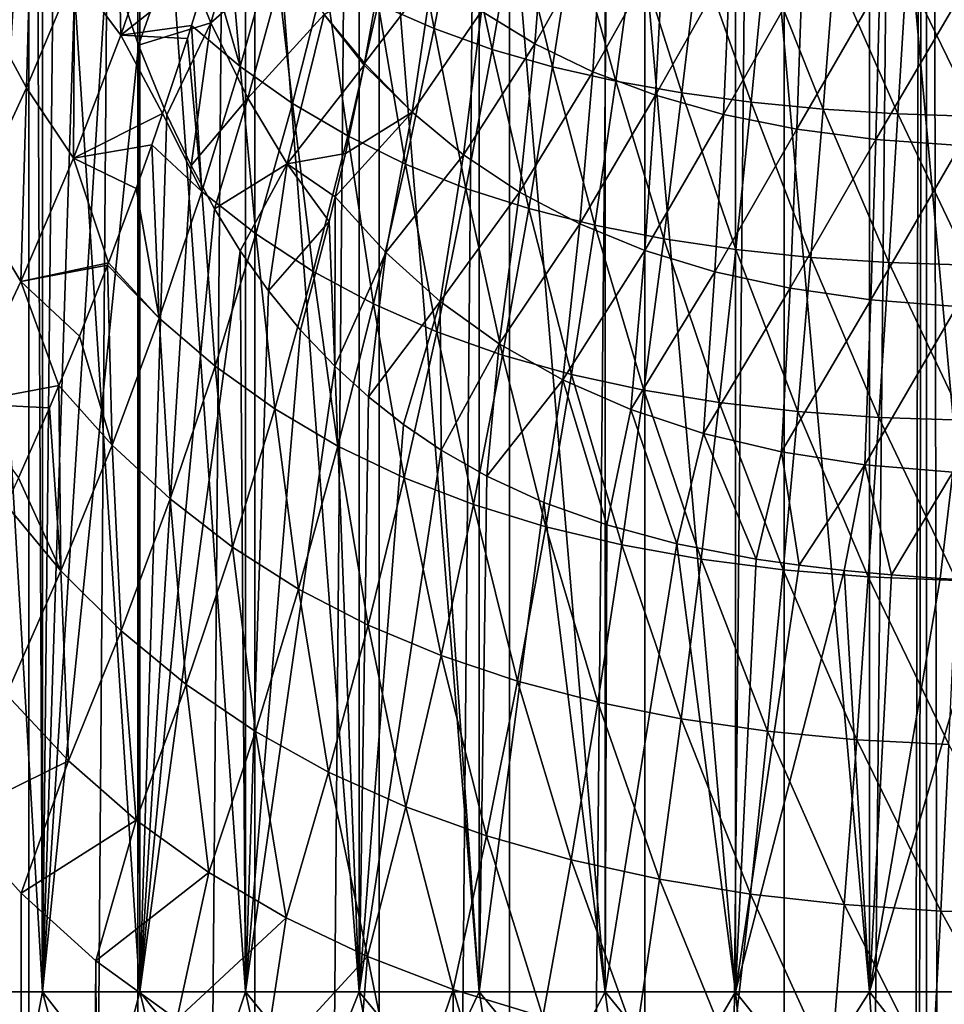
# Model space of a CAD drawing. Header units: metres. Extents: x -24 to 24, y -69 to 184.
# Tile 301 of 656: x -17 to -3, y 69 to 84. Entities that reach past the tile are written whole.
import ezdxf

# ---------------------------------------------------------------- set-up
doc = ezdxf.new("R2010")
doc.units = ezdxf.units.M
for name, color, linetype in [('367', 7, 'CONTINUOUS'), ('369', 7, 'CONTINUOUS'), ('394', 7, 'CONTINUOUS'), ('395', 7, 'CONTINUOUS'), ('445', 7, 'CONTINUOUS'), ('446', 7, 'CONTINUOUS'), ('558', 3, 'CONTINUOUS'), ('567', 3, 'CONTINUOUS'), ('573', 2, 'CONTINUOUS'), ('577', 2, 'CONTINUOUS')]:
    doc.layers.add(name, color=color, linetype=linetype)

msp = doc.modelspace()

# ---------------------------------------------------------------- linework, layer by layer
at = {"layer": '367'}
for points in [[(-16.758269, 145.2, -17.527775), (-18.261983, -68.3, -15.955014), (-18.261983, 145.2, -15.955014)], [(-16.758269, -68.3, -17.527775), (-18.261983, -68.3, -15.955014), (-16.758269, 145.2, -17.527775)], [(-15.119628, 145.2, -18.959413), (-16.758269, -68.3, -17.527775), (-16.758269, 145.2, -17.527775)], [(-15.119628, -68.3, -18.959413), (-16.758269, -68.3, -17.527775), (-15.119628, 145.2, -18.959413)], [(-13.359252, 145.2, -20.238401), (-15.119628, -68.3, -18.959413), (-15.119628, 145.2, -18.959413)], [(-13.359252, -68.3, -20.238401), (-15.119628, -68.3, -18.959413), (-13.359252, 145.2, -20.238401)], [(-11.491315, 145.2, -21.354442), (-13.359252, -68.3, -20.238401), (-13.359252, 145.2, -20.238401)], [(-11.491315, -68.3, -21.354442), (-13.359252, -68.3, -20.238401), (-11.491315, 145.2, -21.354442)], [(-9.530857, 145.2, -22.298548), (-11.491315, -68.3, -21.354442), (-11.491315, 145.2, -21.354442)], [(-9.530857, -68.3, -22.298548), (-11.491315, -68.3, -21.354442), (-9.530857, 145.2, -22.298548)], [(-7.493662, 145.2, -23.063121), (-9.530857, -68.3, -22.298548), (-9.530857, 145.2, -22.298548)], [(-7.493662, -68.3, -23.063121), (-9.530857, -68.3, -22.298548), (-7.493662, 145.2, -23.063121)], [(-5.396133, 145.2, -23.642002), (-7.493662, -68.3, -23.063121), (-7.493662, 145.2, -23.063121)], [(-5.396133, -68.3, -23.642002), (-7.493662, -68.3, -23.063121), (-5.396133, 145.2, -23.642002)], [(-5.396133, -68.3, -23.642002), (-3.255157, 145.2, -24.030532), (-3.445987, 52.476436, -24.00391)], [(-3.255157, 145.2, -24.030532), (-5.396133, -68.3, -23.642002), (-5.396133, 145.2, -23.642002)], [(-3.445987, 52.476436, -24.00391), (-3.255157, 145.2, -24.030532), (-3.382652, 52.923878, -24.012917)], [(-3.382652, 52.923878, -24.012917), (-3.255157, 145.2, -24.030532), (-3.257648, 53.355916, -24.030194)], [(-3.257648, 53.355916, -24.030194), (-3.255157, 145.2, -24.030532), (-3.074112, 53.763191, -24.054362)], [(-3.255157, 145.2, -24.030532), (-1.087972, 145.2, -24.225582), (-3.074112, 53.763191, -24.054362)], [(-3.074112, 53.763191, -24.054362), (-1.087972, 145.2, -24.225582), (-2.835465, 54.138789, -24.083659)]]:
    msp.add_3dface(points, dxfattribs=at)
at = {"layer": '369'}
for points in [[(-18.261983, -68.3, 15.955014), (-16.758269, -68.3, 17.527775), (-17.899708, 71.664852, 16.360408)], [(-17.899708, 71.664852, 16.360408), (-16.758269, -68.3, 17.527775), (-16.877375, 70.528136, 17.413119)], [(-16.877375, 70.528136, 17.413119), (-16.758269, -68.3, 17.527775), (-15.75032, 69.513851, 18.438815)], [(-16.758269, -68.3, 17.527775), (-15.119628, -68.3, 18.959413), (-15.75032, 69.513851, 18.438815)], [(-15.75032, 69.513851, 18.438815), (-15.119628, -68.3, 18.959413), (-14.535493, 68.627185, 19.410872)]]:
    msp.add_3dface(points, dxfattribs=at)
at = {"layer": '394'}
for points in [[(-15.438429, 86.074308, 25.258252), (-16.075165, 84.367415, 22.9055), (-15.378658, 83.433511, 23.300686)], [(-14.750777, 85.257717, 25.56046), (-15.438429, 86.074308, 25.258252), (-15.378658, 83.433511, 23.300686)], [(-16.720384, 85.427288, 22.520397), (-17.44169, 83.829945, 20.177323), (-16.795638, 82.640592, 20.664835)], [(-16.075165, 84.367415, 22.9055), (-16.720384, 85.427288, 22.520397), (-16.795638, 82.640592, 20.664835)], [(-14.750777, 85.257717, 25.56046), (-15.378658, 83.433511, 23.300686), (-14.028135, 84.504361, 25.811195)], [(-14.028135, 84.504361, 25.811195), (-15.378658, 83.433511, 23.300686), (-14.313457, 83.578828, 24.755358)], [(-16.075165, 84.367415, 22.9055), (-16.795638, 82.640592, 20.664835), (-16.089549, 81.583422, 21.167978)], [(-15.378658, 83.433511, 23.300686), (-16.075165, 84.367415, 22.9055), (-16.089549, 81.583422, 21.167978)], [(-16.795638, 82.640592, 20.664835), (-17.44169, 83.829945, 20.177323), (-17.596676, 80.913005, 18.551384)], [(-14.313457, 83.578828, 24.755358), (-15.378658, 83.433511, 23.300686), (-14.375782, 83.382952, 24.53741)], [(-15.378658, 83.433511, 23.300686), (-16.089549, 81.583422, 21.167978), (-14.748685, 82.253656, 23.316441)], [(-14.375782, 83.382952, 24.53741), (-15.378658, 83.433511, 23.300686), (-14.748685, 82.253656, 23.316441)], [(-16.795638, 82.640592, 20.664835), (-17.596676, 80.913005, 18.551384), (-16.881548, 79.728783, 19.176705)], [(-16.089549, 81.583422, 21.167978), (-16.795638, 82.640592, 20.664835), (-16.881548, 79.728783, 19.176705)], [(-14.748685, 82.253656, 23.316441), (-16.089549, 81.583422, 21.167978), (-14.910233, 81.785462, 22.827375)], [(-14.910233, 81.785462, 22.827375), (-16.089549, 81.583422, 21.167978), (-15.144975, 81.125775, 22.154643)], [(-16.089549, 81.583422, 21.167978), (-16.881548, 79.728783, 19.176705), (-15.562178, 80.008252, 21.057332)], [(-15.144975, 81.125775, 22.154643), (-16.089549, 81.583422, 21.167978), (-15.562178, 80.008252, 21.057332)], [(-16.881548, 79.728783, 19.176705), (-17.596676, 80.913005, 18.551384), (-17.747208, 77.890794, 17.343656)], [(-15.562178, 80.008252, 21.057332), (-16.881548, 79.728783, 19.176705), (-15.574641, 79.975869, 21.026311)], [(-15.574641, 79.975869, 21.026311), (-16.881548, 79.728783, 19.176705), (-15.997889, 78.907509, 20.026985)], [(-16.881548, 79.728783, 19.176705), (-17.747208, 77.890794, 17.343656), (-16.307026, 78.162556, 19.357618)], [(-15.997889, 78.907509, 20.026985), (-16.881548, 79.728783, 19.176705), (-16.307026, 78.162556, 19.357618)], [(-16.307026, 78.162556, 19.357618), (-17.747208, 77.890794, 17.343656), (-16.449496, 77.828322, 19.064606)], [(-16.449496, 77.828322, 19.064606), (-17.747208, 77.890794, 17.343656), (-16.91357, 76.775362, 18.171303)]]:
    msp.add_3dface(points, dxfattribs=at)
at = {"layer": '395'}
for points in [[(-10.664612, 83.531809, 27.803242), (-11.097326, 85.806213, 29.509812), (-11.503205, 83.898757, 27.556849)], [(-10.285172, 85.492199, 29.695069), (-11.097326, 85.806213, 29.509812), (-10.664612, 83.531809, 27.803242)], [(-9.79207, 83.2195, 28.038132), (-10.285172, 85.492199, 29.695069), (-10.664612, 83.531809, 27.803242)], [(-9.441836, 85.224453, 29.871903), (-10.285172, 85.492199, 29.695069), (-9.79207, 83.2195, 28.038132)], [(-13.784834, 85.334576, 26.796805), (-14.028135, 84.504361, 25.811195), (-13.579989, 82.962209, 25.082924)], [(-13.068845, 84.801153, 27.047957), (-13.784834, 85.334576, 26.796805), (-13.579989, 82.962209, 25.082924)], [(-8.882688, 82.957465, 28.260341), (-9.441836, 85.224453, 29.871903), (-9.79207, 83.2195, 28.038132)], [(-8.564211, 84.999036, 30.039695), (-9.441836, 85.224453, 29.871903), (-8.882688, 82.957465, 28.260341)], [(-7.931919, 82.740243, 28.470109), (-8.564211, 84.999036, 30.039695), (-8.882688, 82.957465, 28.260341)], [(-7.647674, 84.811107, 30.19902), (-8.564211, 84.999036, 30.039695), (-7.931919, 82.740243, 28.470109)], [(-12.794538, 82.407313, 25.414016), (-13.068845, 84.801153, 27.047957), (-13.579989, 82.962209, 25.082924)], [(-12.306399, 84.322111, 27.30304), (-13.068845, 84.801153, 27.047957), (-12.794538, 82.407313, 25.414016)], [(-6.936643, 82.562988, 28.667287), (-7.647674, 84.811107, 30.19902), (-7.931919, 82.740243, 28.470109)], [(-6.688907, 84.656405, 30.350041), (-7.647674, 84.811107, 30.19902), (-6.936643, 82.562988, 28.667287)], [(-5.896872, 82.422629, 28.850068), (-6.688907, 84.656405, 30.350041), (-6.936643, 82.562988, 28.667287)], [(-5.687468, 84.532245, 30.491377), (-6.688907, 84.656405, 30.350041), (-5.896872, 82.422629, 28.850068)], [(-14.028135, 84.504361, 25.811195), (-14.313457, 83.578828, 24.755358), (-13.579989, 82.962209, 25.082924)], [(-4.813978, 82.317652, 29.015071), (-5.687468, 84.532245, 30.491377), (-5.896872, 82.422629, 28.850068)], [(-4.644197, 84.437325, 30.620173), (-5.687468, 84.532245, 30.491377), (-4.813978, 82.317652, 29.015071)], [(-3.687549, 82.247325, 29.157959), (-4.644197, 84.437325, 30.620173), (-4.813978, 82.317652, 29.015071)], [(-3.558374, 84.371049, 30.732649), (-4.644197, 84.437325, 30.620173), (-3.687549, 82.247325, 29.157959)], [(-11.963483, 81.916384, 25.74252), (-12.306399, 84.322111, 27.30304), (-12.794538, 82.407313, 25.414016)], [(-11.503205, 83.898757, 27.556849), (-12.306399, 84.322111, 27.30304), (-11.963483, 81.916384, 25.74252)], [(-2.512916, 82.210996, 29.274071), (-3.558374, 84.371049, 30.732649), (-3.687549, 82.247325, 29.157959)], [(-2.425477, 84.332918, 30.824654), (-3.558374, 84.371049, 30.732649), (-2.512916, 82.210996, 29.274071)], [(-11.093059, 81.490543, 26.060772), (-11.503205, 83.898757, 27.556849), (-11.963483, 81.916384, 25.74252)], [(-10.664612, 83.531809, 27.803242), (-11.503205, 83.898757, 27.556849), (-11.093059, 81.490543, 26.060772)], [(-14.313457, 83.578828, 24.755358), (-14.375782, 83.382952, 24.53741), (-14.156274, 81.080907, 23.243857)], [(-13.579989, 82.962209, 25.082924), (-14.313457, 83.578828, 24.755358), (-14.156274, 81.080907, 23.243857)], [(-10.185394, 81.128049, 26.363471), (-10.664612, 83.531809, 27.803242), (-11.093059, 81.490543, 26.060772)], [(-9.79207, 83.2195, 28.038132), (-10.664612, 83.531809, 27.803242), (-10.185394, 81.128049, 26.363471)], [(-14.375782, 83.382952, 24.53741), (-14.748685, 82.253656, 23.316441), (-14.156274, 81.080907, 23.243857)], [(-9.238009, 80.82415, 26.648663), (-9.79207, 83.2195, 28.038132), (-10.185394, 81.128049, 26.363471)], [(-8.882688, 82.957465, 28.260341), (-9.79207, 83.2195, 28.038132), (-9.238009, 80.82415, 26.648663)], [(-13.344381, 80.444654, 23.662616), (-13.579989, 82.962209, 25.082924), (-14.156274, 81.080907, 23.243857)], [(-12.794538, 82.407313, 25.414016), (-13.579989, 82.962209, 25.082924), (-13.344381, 80.444654, 23.662616)], [(-8.246678, 80.572791, 26.916088), (-8.882688, 82.957465, 28.260341), (-9.238009, 80.82415, 26.648663)], [(-7.931919, 82.740243, 28.470109), (-8.882688, 82.957465, 28.260341), (-8.246678, 80.572791, 26.916088)], [(-7.208711, 80.368553, 27.165161), (-7.931919, 82.740243, 28.470109), (-8.246678, 80.572791, 26.916088)], [(-6.936643, 82.562988, 28.667287), (-7.931919, 82.740243, 28.470109), (-7.208711, 80.368553, 27.165161)], [(-6.124762, 80.207977, 27.393564), (-6.936643, 82.562988, 28.667287), (-7.208711, 80.368553, 27.165161)], [(-5.896872, 82.422629, 28.850068), (-6.936643, 82.562988, 28.667287), (-6.124762, 80.207977, 27.393564)], [(-12.481252, 79.880685, 24.077075), (-12.794538, 82.407313, 25.414016), (-13.344381, 80.444654, 23.662616)], [(-11.963483, 81.916384, 25.74252), (-12.794538, 82.407313, 25.414016), (-12.481252, 79.880685, 24.077075)], [(-4.996891, 80.089323, 27.59734), (-5.896872, 82.422629, 28.850068), (-6.124762, 80.207977, 27.393564)], [(-4.813978, 82.317652, 29.015071), (-5.896872, 82.422629, 28.850068), (-4.996891, 80.089323, 27.59734)], [(-14.748685, 82.253656, 23.316441), (-14.910233, 81.785462, 22.827375), (-14.156274, 81.080907, 23.243857)], [(-3.825153, 80.011702, 27.771593), (-4.813978, 82.317652, 29.015071), (-4.996891, 80.089323, 27.59734)], [(-3.687549, 82.247325, 29.157959), (-4.813978, 82.317652, 29.015071), (-3.825153, 80.011702, 27.771593)], [(-2.604914, 79.974298, 27.911184), (-3.687549, 82.247325, 29.157959), (-3.825153, 80.011702, 27.771593)], [(-2.512916, 82.210996, 29.274071), (-3.687549, 82.247325, 29.157959), (-2.604914, 79.974298, 27.911184)], [(-11.573986, 79.390563, 24.477738), (-11.963483, 81.916384, 25.74252), (-12.481252, 79.880685, 24.077075)], [(-11.093059, 81.490543, 26.060772), (-11.963483, 81.916384, 25.74252), (-11.573986, 79.390563, 24.477738)], [(-14.910233, 81.785462, 22.827375), (-15.144975, 81.125775, 22.154643), (-14.799111, 79.176716, 21.540611)], [(-14.156274, 81.080907, 23.243857), (-14.910233, 81.785462, 22.827375), (-14.799111, 79.176716, 21.540611)], [(-10.625481, 78.972615, 24.857806), (-11.093059, 81.490543, 26.060772), (-11.573986, 79.390563, 24.477738)], [(-10.185394, 81.128049, 26.363471), (-11.093059, 81.490543, 26.060772), (-10.625481, 78.972615, 24.857806)], [(-15.144975, 81.125775, 22.154643), (-15.562178, 80.008252, 21.057332), (-14.799111, 79.176716, 21.540611)], [(-13.958044, 78.454685, 22.0583), (-14.156274, 81.080907, 23.243857), (-14.799111, 79.176716, 21.540611)], [(-13.344381, 80.444654, 23.662616), (-14.156274, 81.080907, 23.243857), (-13.958044, 78.454685, 22.0583)], [(-9.633878, 78.621738, 25.214331), (-10.185394, 81.128049, 26.363471), (-10.625481, 78.972615, 24.857806)], [(-9.238009, 80.82415, 26.648663), (-10.185394, 81.128049, 26.363471), (-9.633878, 78.621738, 25.214331)], [(-8.595538, 78.331307, 25.546386), (-9.238009, 80.82415, 26.648663), (-9.633878, 78.621738, 25.214331)], [(-8.246678, 80.572791, 26.916088), (-9.238009, 80.82415, 26.648663), (-8.595538, 78.331307, 25.546386)], [(-7.508458, 78.095338, 25.852835), (-8.246678, 80.572791, 26.916088), (-8.595538, 78.331307, 25.546386)], [(-7.208711, 80.368553, 27.165161), (-8.246678, 80.572791, 26.916088), (-7.508458, 78.095338, 25.852835)], [(-13.059202, 77.813112, 22.569596), (-13.344381, 80.444654, 23.662616), (-13.958044, 78.454685, 22.0583)], [(-12.481252, 79.880685, 24.077075), (-13.344381, 80.444654, 23.662616), (-13.059202, 77.813112, 22.569596)], [(-6.374134, 77.909969, 26.130775), (-7.208711, 80.368553, 27.165161), (-7.508458, 78.095338, 25.852835)], [(-6.124762, 80.207977, 27.393564), (-7.208711, 80.368553, 27.165161), (-6.374134, 77.909969, 26.130775)], [(-5.195476, 77.773206, 26.375645), (-6.124762, 80.207977, 27.393564), (-6.374134, 77.909969, 26.130775)], [(-4.996891, 80.089323, 27.59734), (-6.124762, 80.207977, 27.393564), (-5.195476, 77.773206, 26.375645)], [(-15.574641, 79.975869, 21.026311), (-15.997889, 78.907509, 20.026985), (-15.507735, 77.268769, 19.983129)], [(-15.562178, 80.008252, 21.057332), (-15.574641, 79.975869, 21.026311), (-14.799111, 79.176716, 21.540611)], [(-14.799111, 79.176716, 21.540611), (-15.574641, 79.975869, 21.026311), (-15.507735, 77.268769, 19.983129)], [(-3.973172, 77.683976, 26.582008), (-4.996891, 80.089323, 27.59734), (-5.195476, 77.773206, 26.375645)], [(-3.825153, 80.011702, 27.771593), (-4.996891, 80.089323, 27.59734), (-3.973172, 77.683976, 26.582008)], [(-2.702837, 77.641275, 26.744319), (-3.825153, 80.011702, 27.771593), (-3.973172, 77.683976, 26.582008)], [(-2.604914, 79.974298, 27.911184), (-3.825153, 80.011702, 27.771593), (-2.702837, 77.641275, 26.744319)], [(-12.110496, 77.254026, 23.062852), (-12.481252, 79.880685, 24.077075), (-13.059202, 77.813112, 22.569596)], [(-11.573986, 79.390563, 24.477738), (-12.481252, 79.880685, 24.077075), (-12.110496, 77.254026, 23.062852)], [(-11.115674, 76.775844, 23.529489), (-11.573986, 79.390563, 24.477738), (-12.110496, 77.254026, 23.062852)], [(-10.625481, 78.972615, 24.857806), (-11.573986, 79.390563, 24.477738), (-11.115674, 76.775844, 23.529489)], [(-14.635593, 76.457635, 20.610209), (-14.799111, 79.176716, 21.540611), (-15.507735, 77.268769, 19.983129)], [(-13.958044, 78.454685, 22.0583), (-14.799111, 79.176716, 21.540611), (-14.635593, 76.457635, 20.610209)], [(-10.073717, 76.373145, 23.965346), (-10.625481, 78.972615, 24.857806), (-11.115674, 76.775844, 23.529489)], [(-9.633878, 78.621738, 25.214331), (-10.625481, 78.972615, 24.857806), (-10.073717, 76.373145, 23.965346)], [(-15.997889, 78.907509, 20.026985), (-16.307026, 78.162556, 19.357618), (-15.507735, 77.268769, 19.983129)], [(-8.981858, 76.03875, 24.36867), (-9.633878, 78.621738, 25.214331), (-10.073717, 76.373145, 23.965346)], [(-8.595538, 78.331307, 25.546386), (-9.633878, 78.621738, 25.214331), (-8.981858, 76.03875, 24.36867)], [(-13.698124, 75.734828, 21.228447), (-13.958044, 78.454685, 22.0583), (-14.635593, 76.457635, 20.610209)], [(-13.059202, 77.813112, 22.569596), (-13.958044, 78.454685, 22.0583), (-13.698124, 75.734828, 21.228447)], [(-7.839054, 75.766107, 24.737674), (-8.595538, 78.331307, 25.546386), (-8.981858, 76.03875, 24.36867)], [(-7.508458, 78.095338, 25.852835), (-8.595538, 78.331307, 25.546386), (-7.839054, 75.766107, 24.737674)], [(-16.307026, 78.162556, 19.357618), (-16.449496, 77.828322, 19.064606), (-16.277017, 75.375945, 18.582144)], [(-15.507735, 77.268769, 19.983129), (-16.307026, 78.162556, 19.357618), (-16.277017, 75.375945, 18.582144)], [(-6.647852, 75.550929, 25.068814), (-7.508458, 78.095338, 25.852835), (-7.839054, 75.766107, 24.737674)], [(-6.374134, 77.909969, 26.130775), (-7.508458, 78.095338, 25.852835), (-6.647852, 75.550929, 25.068814)], [(-5.412181, 75.390926, 25.356919), (-6.374134, 77.909969, 26.130775), (-6.647852, 75.550929, 25.068814)], [(-5.195476, 77.773206, 26.375645), (-6.374134, 77.909969, 26.130775), (-5.412181, 75.390926, 25.356919)], [(-16.449496, 77.828322, 19.064606), (-16.91357, 76.775362, 18.171303), (-16.277017, 75.375945, 18.582144)], [(-12.70397, 75.102841, 21.823742), (-13.059202, 77.813112, 22.569596), (-13.698124, 75.734828, 21.228447)], [(-12.110496, 77.254026, 23.062852), (-13.059202, 77.813112, 22.569596), (-12.70397, 75.102841, 21.823742)], [(-4.133542, 75.284797, 25.596057), (-5.195476, 77.773206, 26.375645), (-5.412181, 75.390926, 25.356919)], [(-3.973172, 77.683976, 26.582008), (-5.195476, 77.773206, 26.375645), (-4.133542, 75.284797, 25.596057)], [(-2.808031, 75.231317, 25.780379), (-3.973172, 77.683976, 26.582008), (-4.133542, 75.284797, 25.596057)], [(-2.702837, 77.641275, 26.744319), (-3.973172, 77.683976, 26.582008), (-2.808031, 75.231317, 25.780379)], [(-15.373028, 74.473367, 19.327605), (-15.507735, 77.268769, 19.983129), (-16.277017, 75.375945, 18.582144)], [(-14.635593, 76.457635, 20.610209), (-15.507735, 77.268769, 19.983129), (-15.373028, 74.473367, 19.327605)], [(-11.65779, 74.5602, 22.38546), (-12.110496, 77.254026, 23.062852), (-12.70397, 75.102841, 21.823742)], [(-11.115674, 76.775844, 23.529489), (-12.110496, 77.254026, 23.062852), (-11.65779, 74.5602, 22.38546)], [(-16.91357, 76.775362, 18.171303), (-17.099469, 76.367589, 17.83765), (-16.277017, 75.375945, 18.582144)], [(-10.559623, 74.10118, 22.908018), (-11.115674, 76.775844, 23.529489), (-11.65779, 74.5602, 22.38546)], [(-10.073717, 76.373145, 23.965346), (-11.115674, 76.775844, 23.529489), (-10.559623, 74.10118, 22.908018)], [(-14.395083, 73.666534, 20.061462), (-14.635593, 76.457635, 20.610209), (-15.373028, 74.473367, 19.327605)], [(-13.698124, 75.734828, 21.228447), (-14.635593, 76.457635, 20.610209), (-14.395083, 73.666534, 20.061462)], [(-17.099469, 76.367589, 17.83765), (-17.097123, 73.516656, 17.34896), (-16.277017, 75.375945, 18.582144)], [(-9.407875, 73.71806, 23.388707), (-10.073717, 76.373145, 23.965346), (-10.559623, 74.10118, 22.908018)], [(-8.981858, 76.03875, 24.36867), (-10.073717, 76.373145, 23.965346), (-9.407875, 73.71806, 23.388707)], [(-8.20275, 73.403713, 23.825008), (-8.981858, 76.03875, 24.36867), (-9.407875, 73.71806, 23.388707)], [(-7.839054, 75.766107, 24.737674), (-8.981858, 76.03875, 24.36867), (-8.20275, 73.403713, 23.825008)], [(-13.35243, 72.958393, 20.766888), (-13.698124, 75.734828, 21.228447), (-14.395083, 73.666534, 20.061462)], [(-12.70397, 75.102841, 21.823742), (-13.698124, 75.734828, 21.228447), (-13.35243, 72.958393, 20.766888)], [(-6.948061, 73.153385, 24.212709), (-7.839054, 75.766107, 24.737674), (-8.20275, 73.403713, 23.825008)], [(-6.647852, 75.550929, 25.068814), (-7.839054, 75.766107, 24.737674), (-6.948061, 73.153385, 24.212709)], [(-5.648923, 72.964438, 24.546053), (-6.647852, 75.550929, 25.068814), (-6.948061, 73.153385, 24.212709)], [(-5.412181, 75.390926, 25.356919), (-6.647852, 75.550929, 25.068814), (-5.648923, 72.964438, 24.546053)], [(-17.097123, 73.516656, 17.34896), (-16.161936, 72.52109, 18.219673), (-16.277017, 75.375945, 18.582144)], [(-16.161936, 72.52109, 18.219673), (-15.373028, 74.473367, 19.327605), (-16.277017, 75.375945, 18.582144)], [(-4.307838, 72.835287, 24.818696), (-5.412181, 75.390926, 25.356919), (-5.648923, 72.964438, 24.546053)], [(-4.133542, 75.284797, 25.596057), (-5.412181, 75.390926, 25.356919), (-4.307838, 72.835287, 24.818696)], [(-2.921625, 72.76444, 25.024619), (-4.133542, 75.284797, 25.596057), (-4.307838, 72.835287, 24.818696)], [(-2.808031, 75.231317, 25.780379), (-4.133542, 75.284797, 25.596057), (-2.921625, 72.76444, 25.024619)], [(-12.250676, 72.347578, 21.43095), (-12.70397, 75.102841, 21.823742), (-13.35243, 72.958393, 20.766888)], [(-11.65779, 74.5602, 22.38546), (-12.70397, 75.102841, 21.823742), (-12.250676, 72.347578, 21.43095)], [(-11.091132, 71.828071, 22.04648), (-11.65779, 74.5602, 22.38546), (-12.250676, 72.347578, 21.43095)], [(-10.559623, 74.10118, 22.908018), (-11.65779, 74.5602, 22.38546), (-11.091132, 71.828071, 22.04648)], [(-16.161936, 72.52109, 18.219673), (-15.143069, 71.628118, 19.075761), (-15.373028, 74.473367, 19.327605)], [(-15.143069, 71.628118, 19.075761), (-14.395083, 73.666534, 20.061462), (-15.373028, 74.473367, 19.327605)], [(-9.873679, 71.39162, 22.609713), (-10.559623, 74.10118, 22.908018), (-11.091132, 71.828071, 22.04648)], [(-9.407875, 73.71806, 23.388707), (-10.559623, 74.10118, 22.908018), (-9.873679, 71.39162, 22.609713)], [(-15.143069, 71.628118, 19.075761), (-14.050206, 70.841118, 19.897457), (-14.395083, 73.666534, 20.061462)], [(-14.050206, 70.841118, 19.897457), (-13.35243, 72.958393, 20.766888), (-14.395083, 73.666534, 20.061462)], [(-8.600055, 71.030502, 23.11736), (-9.407875, 73.71806, 23.388707), (-9.873679, 71.39162, 22.609713)], [(-8.20275, 73.403713, 23.825008), (-9.407875, 73.71806, 23.388707), (-8.600055, 71.030502, 23.11736)], [(-17.097123, 73.516656, 17.34896), (-17.899708, 71.664852, 16.360408), (-16.161936, 72.52109, 18.219673)], [(-7.275544, 70.739454, 23.564557), (-8.20275, 73.403713, 23.825008), (-8.600055, 71.030502, 23.11736)], [(-6.948061, 73.153385, 24.212709), (-8.20275, 73.403713, 23.825008), (-7.275544, 70.739454, 23.564557)], [(-5.906616, 70.51542, 23.945035), (-6.948061, 73.153385, 24.212709), (-7.275544, 70.739454, 23.564557)], [(-5.648923, 72.964438, 24.546053), (-6.948061, 73.153385, 24.212709), (-5.906616, 70.51542, 23.945035)], [(-14.050206, 70.841118, 19.897457), (-12.889901, 70.158829, 20.669341), (-13.35243, 72.958393, 20.766888)], [(-12.889901, 70.158829, 20.669341), (-12.250676, 72.347578, 21.43095), (-13.35243, 72.958393, 20.766888)], [(-4.496948, 70.356463, 24.25216), (-5.648923, 72.964438, 24.546053), (-5.906616, 70.51542, 23.945035)], [(-4.307838, 72.835287, 24.818696), (-5.648923, 72.964438, 24.546053), (-4.496948, 70.356463, 24.25216)], [(-3.044344, 70.260775, 24.47993), (-4.307838, 72.835287, 24.818696), (-4.496948, 70.356463, 24.25216)], [(-2.921625, 72.76444, 25.024619), (-4.307838, 72.835287, 24.818696), (-3.044344, 70.260775, 24.47993)], [(-1.544263, 70.22669, 24.623375), (-2.921625, 72.76444, 25.024619), (-3.044344, 70.260775, 24.47993)], [(-17.899708, 71.664852, 16.360408), (-16.877375, 70.528136, 17.413119), (-16.161936, 72.52109, 18.219673)], [(-16.161936, 72.52109, 18.219673), (-16.877375, 70.528136, 17.413119), (-15.143069, 71.628118, 19.075761)], [(-12.889901, 70.158829, 20.669341), (-11.664936, 69.574951, 21.382546), (-12.250676, 72.347578, 21.43095)], [(-11.664936, 69.574951, 21.382546), (-11.091132, 71.828071, 22.04648), (-12.250676, 72.347578, 21.43095)], [(-11.664936, 69.574951, 21.382546), (-10.376952, 69.080702, 22.032212), (-11.091132, 71.828071, 22.04648)], [(-10.376952, 69.080702, 22.032212), (-9.873679, 71.39162, 22.609713), (-11.091132, 71.828071, 22.04648)], [(-16.877375, 70.528136, 17.413119), (-15.75032, 69.513851, 18.438815), (-15.143069, 71.628118, 19.075761)], [(-15.143069, 71.628118, 19.075761), (-15.75032, 69.513851, 18.438815), (-14.050206, 70.841118, 19.897457)], [(-10.376952, 69.080702, 22.032212), (-9.029497, 68.667751, 22.614305), (-9.873679, 71.39162, 22.609713)], [(-9.029497, 68.667751, 22.614305), (-8.600055, 71.030502, 23.11736), (-9.873679, 71.39162, 22.609713)], [(-9.029497, 68.667751, 22.614305), (-7.629526, 68.33027, 23.123384), (-8.600055, 71.030502, 23.11736)], [(-7.629526, 68.33027, 23.123384), (-7.275544, 70.739454, 23.564557), (-8.600055, 71.030502, 23.11736)], [(-15.75032, 69.513851, 18.438815), (-14.535493, 68.627185, 19.410872), (-14.050206, 70.841118, 19.897457)], [(-14.050206, 70.841118, 19.897457), (-14.535493, 68.627185, 19.410872), (-12.889901, 70.158829, 20.669341)], [(-7.629526, 68.33027, 23.123384), (-6.185003, 68.064712, 23.552791), (-7.275544, 70.739454, 23.564557)], [(-6.185003, 68.064712, 23.552791), (-5.906616, 70.51542, 23.945035), (-7.275544, 70.739454, 23.564557)], [(-6.185003, 68.064712, 23.552791), (-4.700959, 67.868716, 23.895787), (-5.906616, 70.51542, 23.945035)], [(-4.700959, 67.868716, 23.895787), (-4.496948, 70.356463, 24.25216), (-5.906616, 70.51542, 23.945035)], [(-4.700959, 67.868716, 23.895787), (-3.17643, 67.740099, 24.146625), (-4.496948, 70.356463, 24.25216)], [(-3.17643, 67.740099, 24.146625), (-3.044344, 70.260775, 24.47993), (-4.496948, 70.356463, 24.25216)], [(-3.17643, 67.740099, 24.146625), (-1.608006, 67.676896, 24.300837), (-3.044344, 70.260775, 24.47993)], [(-1.608006, 67.676896, 24.300837), (-1.544263, 70.22669, 24.623375), (-3.044344, 70.260775, 24.47993)], [(-14.535493, 68.627185, 19.410872), (-13.242505, 67.863377, 20.314984), (-12.889901, 70.158829, 20.669341)], [(-12.889901, 70.158829, 20.669341), (-13.242505, 67.863377, 20.314984), (-11.664936, 69.574951, 21.382546)], [(-13.242505, 67.863377, 20.314984), (-11.855914, 67.204117, 21.154191), (-11.664936, 69.574951, 21.382546)], [(-11.855914, 67.204117, 21.154191), (-11.121725, 66.909234, 21.54924), (-11.664936, 69.574951, 21.382546)], [(-11.664936, 69.574951, 21.382546), (-11.121725, 66.909234, 21.54924), (-10.376952, 69.080702, 22.032212)], [(-11.121725, 66.909234, 21.54924), (-10.360173, 66.636793, 21.92554), (-10.376952, 69.080702, 22.032212)], [(-10.376952, 69.080702, 22.032212), (-9.57352, 66.386954, 22.280265), (-9.029497, 68.667751, 22.614305)], [(-10.360173, 66.636793, 21.92554), (-9.57352, 66.386954, 22.280265), (-10.376952, 69.080702, 22.032212)]]:
    msp.add_3dface(points, dxfattribs=at)
at = {"layer": '445'}
for points in [[(-14.020724, 83.617405, 18.766197), (-14.538802, 84.902851, 18.452956), (-13.42754, 85.643059, 21.073541)], [(-12.884084, 84.622407, 21.287703), (-14.020724, 83.617405, 18.766197), (-13.42754, 85.643059, 21.073541)], [(-15.57734, 84.667836, 16.096784), (-14.538802, 84.902851, 18.452956), (-15.110957, 83.282752, 16.535385)], [(-14.538802, 84.902851, 18.452956), (-14.020724, 83.617405, 18.766197), (-15.110957, 83.282752, 16.535385)], [(-13.463807, 82.486424, 19.088982), (-14.020724, 83.617405, 18.766197), (-12.884084, 84.622407, 21.287703)], [(-12.317308, 83.742417, 21.500396), (-13.463807, 82.486424, 19.088982), (-12.884084, 84.622407, 21.287703)], [(-11.71132, 83.013865, 21.744502), (-12.317308, 83.742417, 21.500396), (-11.48387, 84.270622, 22.872064)], [(-12.87375, 81.497102, 19.412874), (-13.463807, 82.486424, 19.088982), (-12.317308, 83.742417, 21.500396)], [(-11.717455, 82.98256, 21.717066), (-12.87375, 81.497102, 19.412874), (-12.317308, 83.742417, 21.500396)], [(-11.717455, 82.98256, 21.717066), (-12.317308, 83.742417, 21.500396), (-11.71132, 83.013865, 21.744502)], [(-15.110957, 83.282752, 16.535385), (-14.020724, 83.617405, 18.766197), (-14.683467, 82.234969, 16.91614)], [(-14.683467, 82.234969, 16.91614), (-14.020724, 83.617405, 18.766197), (-14.32024, 81.471772, 17.224712)], [(-14.020724, 83.617405, 18.766197), (-13.463807, 82.486424, 19.088982), (-14.32024, 81.471772, 17.224712)], [(-11.997871, 81.655526, 20.58215), (-12.87375, 81.497102, 19.412874), (-11.717455, 82.98256, 21.717066)], [(-14.32024, 81.471772, 17.224712), (-13.463807, 82.486424, 19.088982), (-13.967581, 80.820653, 17.511901)], [(-13.463807, 82.486424, 19.088982), (-12.87375, 81.497102, 19.412874), (-13.967581, 80.820653, 17.511901)], [(-12.150192, 81.002355, 20.043261), (-12.87375, 81.497102, 19.412874), (-11.997871, 81.655526, 20.58215)], [(-13.967581, 80.820653, 17.511901), (-12.87375, 81.497102, 19.412874), (-13.579547, 80.189398, 17.814486)], [(-13.579547, 80.189398, 17.814486), (-12.87375, 81.497102, 19.412874), (-13.154307, 79.585905, 18.130753)], [(-12.87375, 81.497102, 19.412874), (-12.241244, 80.629666, 19.741476), (-13.154307, 79.585905, 18.130753)], [(-12.241244, 80.629666, 19.741476), (-12.87375, 81.497102, 19.412874), (-12.150192, 81.002355, 20.043261)], [(-12.241244, 80.629666, 19.741476), (-12.671363, 78.996208, 18.471507), (-13.154307, 79.585905, 18.130753)]]:
    msp.add_3dface(points, dxfattribs=at)
at = {"layer": '446'}
for points in [[(-9.149469, 83.303683, 24.088754), (-9.949509, 83.795023, 23.899979), (-8.979886, 85.468494, 25.807423)], [(-8.133835, 85.09645, 25.946695), (-9.149469, 83.303683, 24.088754), (-8.979886, 85.468494, 25.807423)], [(-8.278847, 82.881518, 24.284057), (-9.149469, 83.303683, 24.088754), (-8.133835, 85.09645, 25.946695)], [(-7.21314, 84.783633, 26.091486), (-8.278847, 82.881518, 24.284057), (-8.133835, 85.09645, 25.946695)], [(-7.335532, 82.528463, 24.480016), (-8.278847, 82.881518, 24.284057), (-7.21314, 84.783633, 26.091486)], [(-6.212284, 84.527765, 26.238354), (-7.335532, 82.528463, 24.480016), (-7.21314, 84.783633, 26.091486)], [(-6.313455, 82.241646, 24.672868), (-7.335532, 82.528463, 24.480016), (-6.212284, 84.527765, 26.238354)], [(-5.128319, 84.327612, 26.382708), (-6.313455, 82.241646, 24.672868), (-6.212284, 84.527765, 26.238354)], [(-10.993284, 82.275766, 21.99713), (-11.71132, 83.013865, 21.744502), (-10.684356, 84.358913, 23.72055)], [(-11.71132, 83.013865, 21.744502), (-11.48387, 84.270622, 22.872064), (-10.684356, 84.358913, 23.72055)], [(-9.949509, 83.795023, 23.899979), (-10.993284, 82.275766, 21.99713), (-10.684356, 84.358913, 23.72055)], [(-5.208986, 82.019499, 24.857477), (-6.313455, 82.241646, 24.672868), (-5.128319, 84.327612, 26.382708)], [(-3.96162, 84.183778, 26.518131), (-5.208986, 82.019499, 24.857477), (-5.128319, 84.327612, 26.382708)], [(-4.021995, 81.862638, 25.026575), (-5.208986, 82.019499, 24.857477), (-3.96162, 84.183778, 26.518131)], [(-2.713519, 84.097084, 26.637922), (-4.021995, 81.862638, 25.026575), (-3.96162, 84.183778, 26.518131)], [(-2.753424, 81.771925, 25.172594), (-4.021995, 81.862638, 25.026575), (-2.713519, 84.097084, 26.637922)], [(-10.219578, 81.630825, 22.257488), (-10.993284, 82.275766, 21.99713), (-9.949509, 83.795023, 23.899979)], [(-9.149469, 83.303683, 24.088754), (-10.219578, 81.630825, 22.257488), (-9.949509, 83.795023, 23.899979)], [(-9.38124, 81.071363, 22.521122), (-10.219578, 81.630825, 22.257488), (-9.149469, 83.303683, 24.088754)], [(-8.278847, 82.881518, 24.284057), (-9.38124, 81.071363, 22.521122), (-9.149469, 83.303683, 24.088754)], [(-11.997871, 81.655526, 20.58215), (-11.717455, 82.98256, 21.717066), (-10.993284, 82.275766, 21.99713)], [(-11.717455, 82.98256, 21.717066), (-11.71132, 83.013865, 21.744502), (-10.993284, 82.275766, 21.99713)], [(-8.473999, 80.592964, 22.784594), (-9.38124, 81.071363, 22.521122), (-8.278847, 82.881518, 24.284057)], [(-7.335532, 82.528463, 24.480016), (-8.473999, 80.592964, 22.784594), (-8.278847, 82.881518, 24.284057)], [(-7.4966, 80.194836, 23.041234), (-8.473999, 80.592964, 22.784594), (-7.335532, 82.528463, 24.480016)], [(-6.313455, 82.241646, 24.672868), (-7.4966, 80.194836, 23.041234), (-7.335532, 82.528463, 24.480016)], [(-11.391072, 80.161814, 20.398123), (-12.150192, 81.002355, 20.043261), (-10.993284, 82.275766, 21.99713)], [(-12.150192, 81.002355, 20.043261), (-11.997871, 81.655526, 20.58215), (-10.993284, 82.275766, 21.99713)], [(-10.219578, 81.630825, 22.257488), (-11.391072, 80.161814, 20.398123), (-10.993284, 82.275766, 21.99713)], [(-6.443061, 79.873129, 23.286899), (-7.4966, 80.194836, 23.041234), (-6.313455, 82.241646, 24.672868)], [(-5.208986, 82.019499, 24.857477), (-6.443061, 79.873129, 23.286899), (-6.313455, 82.241646, 24.672868)], [(-5.309408, 79.625557, 23.515982), (-6.443061, 79.873129, 23.286899), (-5.208986, 82.019499, 24.857477)], [(-4.021995, 81.862638, 25.026575), (-5.309408, 79.625557, 23.515982), (-5.208986, 82.019499, 24.857477)], [(-4.095087, 79.452405, 23.720505), (-5.309408, 79.625557, 23.515982), (-4.021995, 81.862638, 25.026575)], [(-2.753424, 81.771925, 25.172594), (-4.095087, 79.452405, 23.720505), (-4.021995, 81.862638, 25.026575)], [(-2.800698, 79.354262, 23.892172), (-4.095087, 79.452405, 23.720505), (-2.753424, 81.771925, 25.172594)], [(-10.570401, 79.427168, 20.755295), (-11.391072, 80.161814, 20.398123), (-10.219578, 81.630825, 22.257488)], [(-9.38124, 81.071363, 22.521122), (-10.570401, 79.427168, 20.755295), (-10.219578, 81.630825, 22.257488)], [(-12.241244, 80.629666, 19.741476), (-12.150192, 81.002355, 20.043261), (-12.158443, 78.456535, 18.813088)], [(-12.158443, 78.456535, 18.813088), (-12.150192, 81.002355, 20.043261), (-11.391072, 80.161814, 20.398123)], [(-9.68376, 78.792149, 21.108198), (-10.570401, 79.427168, 20.755295), (-9.38124, 81.071363, 22.521122)], [(-8.473999, 80.592964, 22.784594), (-9.68376, 78.792149, 21.108198), (-9.38124, 81.071363, 22.521122)], [(-12.671363, 78.996208, 18.471507), (-12.241244, 80.629666, 19.741476), (-12.158443, 78.456535, 18.813088)], [(-8.728787, 78.251329, 21.452117), (-9.68376, 78.792149, 21.108198), (-8.473999, 80.592964, 22.784594)], [(-7.4966, 80.194836, 23.041234), (-8.728787, 78.251329, 21.452117), (-8.473999, 80.592964, 22.784594)], [(-11.651429, 77.993014, 19.131236), (-12.158443, 78.456535, 18.813088), (-11.391072, 80.161814, 20.398123)], [(-10.570401, 79.427168, 20.755295), (-11.651429, 77.993014, 19.131236), (-11.391072, 80.161814, 20.398123)], [(-7.705858, 77.802992, 21.77918), (-8.728787, 78.251329, 21.452117), (-7.4966, 80.194836, 23.041234)], [(-6.443061, 79.873129, 23.286899), (-7.705858, 77.802992, 21.77918), (-7.4966, 80.194836, 23.041234)], [(-6.609868, 77.441964, 22.084703), (-7.705858, 77.802992, 21.77918), (-6.443061, 79.873129, 23.286899)], [(-5.309408, 79.625557, 23.515982), (-6.609868, 77.441964, 22.084703), (-6.443061, 79.873129, 23.286899)], [(-5.437029, 77.16484, 22.362674), (-6.609868, 77.441964, 22.084703), (-5.309408, 79.625557, 23.515982)], [(-4.095087, 79.452405, 23.720505), (-5.437029, 77.16484, 22.362674), (-5.309408, 79.625557, 23.515982)], [(-11.123294, 77.574941, 19.443054), (-11.651429, 77.993014, 19.131236), (-10.570401, 79.427168, 20.755295)], [(-10.555346, 77.190483, 19.757142), (-11.123294, 77.574941, 19.443054), (-10.570401, 79.427168, 20.755295)], [(-9.68376, 78.792149, 21.108198), (-10.555346, 77.190483, 19.757142), (-10.570401, 79.427168, 20.755295)], [(-4.186626, 76.971183, 22.604592), (-5.437029, 77.16484, 22.362674), (-4.095087, 79.452405, 23.720505)], [(-2.800698, 79.354262, 23.892172), (-4.186626, 76.971183, 22.604592), (-4.095087, 79.452405, 23.720505)], [(-2.859129, 76.860925, 22.801629), (-4.186626, 76.971183, 22.604592), (-2.800698, 79.354262, 23.892172)], [(-9.873063, 76.801722, 20.106781), (-10.555346, 77.190483, 19.757142), (-9.68376, 78.792149, 21.108198)], [(-8.728787, 78.251329, 21.452117), (-9.873063, 76.801722, 20.106781), (-9.68376, 78.792149, 21.108198)], [(-9.012275, 76.404381, 20.507045), (-9.873063, 76.801722, 20.106781), (-8.728787, 78.251329, 21.452117)], [(-8.06516, 76.066361, 20.897684), (-9.012275, 76.404381, 20.507045), (-8.728787, 78.251329, 21.452117)], [(-7.705858, 77.802992, 21.77918), (-8.06516, 76.066361, 20.897684), (-8.728787, 78.251329, 21.452117)], [(-7.010564, 75.78467, 21.27468), (-8.06516, 76.066361, 20.897684), (-7.705858, 77.802992, 21.77918)], [(-6.609868, 77.441964, 22.084703), (-7.010564, 75.78467, 21.27468), (-7.705858, 77.802992, 21.77918)], [(-5.818346, 75.554368, 21.631155), (-7.010564, 75.78467, 21.27468), (-6.609868, 77.441964, 22.084703)], [(-5.437029, 77.16484, 22.362674), (-5.818346, 75.554368, 21.631155), (-6.609868, 77.441964, 22.084703)], [(-5.173551, 75.460566, 21.794366), (-5.818346, 75.554368, 21.631155), (-5.437029, 77.16484, 22.362674)], [(-4.186626, 76.971183, 22.604592), (-5.173551, 75.460566, 21.794366), (-5.437029, 77.16484, 22.362674)], [(-4.494787, 75.380729, 21.944405), (-5.173551, 75.460566, 21.794366), (-4.186626, 76.971183, 22.604592)], [(-3.785282, 75.314574, 22.077854), (-4.494787, 75.380729, 21.944405), (-4.186626, 76.971183, 22.604592)], [(-2.859129, 76.860925, 22.801629), (-3.785282, 75.314574, 22.077854), (-4.186626, 76.971183, 22.604592)], [(-3.052955, 75.261755, 22.190977), (-3.785282, 75.314574, 22.077854), (-2.859129, 76.860925, 22.801629)], [(-2.304089, 75.222015, 22.281184), (-3.052955, 75.261755, 22.190977), (-2.859129, 76.860925, 22.801629)]]:
    msp.add_3dface(points, dxfattribs=at)
at = {"layer": '558'}
for points in [[(-16.553766, 69.047477, -15.09082), (-17.875514, 91.452523, -13.499111), (-17.875514, 69.047477, -13.499111)], [(-16.553766, 91.452523, -15.09082), (-17.875514, 91.452523, -13.499111), (-16.553766, 69.047477, -15.09082)], [(-15.090828, 69.047477, -16.553758), (-16.553766, 91.452523, -15.09082), (-16.553766, 69.047477, -15.09082)], [(-15.090828, 91.452523, -16.553758), (-16.553766, 91.452523, -15.09082), (-15.090828, 69.047477, -16.553758)], [(-13.499098, 69.047477, -17.875524), (-15.090828, 91.452523, -16.553758), (-15.090828, 69.047477, -16.553758)], [(-13.499098, 91.452523, -17.875524), (-15.090828, 91.452523, -16.553758), (-13.499098, 69.047477, -17.875524)], [(-11.792094, 69.047477, -19.044855), (-13.499098, 91.452523, -17.875524), (-13.499098, 69.047477, -17.875524)], [(-11.792094, 91.452523, -19.044855), (-13.499098, 91.452523, -17.875524), (-11.792094, 69.047477, -19.044855)], [(-9.984446, 69.047477, -20.051704), (-11.792094, 91.452523, -19.044855), (-11.792094, 69.047477, -19.044855)], [(-9.984446, 91.452523, -20.051704), (-11.792094, 91.452523, -19.044855), (-9.984446, 69.047477, -20.051704)], [(-8.091704, 69.047477, -20.88742), (-9.984446, 91.452523, -20.051704), (-9.984446, 69.047477, -20.051704)], [(-8.091704, 91.452523, -20.88742), (-9.984446, 91.452523, -20.051704), (-8.091704, 69.047477, -20.88742)], [(-6.130033, 69.047477, -21.544899), (-8.091704, 91.452523, -20.88742), (-8.091704, 69.047477, -20.88742)], [(-6.130033, 91.452523, -21.544899), (-8.091704, 91.452523, -20.88742), (-6.130033, 69.047477, -21.544899)], [(-4.116083, 69.047477, -22.01858), (-6.130033, 91.452523, -21.544899), (-6.130033, 69.047477, -21.544899)], [(-4.116083, 91.452523, -22.01858), (-6.130033, 91.452523, -21.544899), (-4.116083, 69.047477, -22.01858)], [(-2.066919, 69.047477, -22.304436), (-4.116083, 91.452523, -22.01858), (-4.116083, 69.047477, -22.01858)], [(-2.066919, 91.452523, -22.304436), (-4.116083, 91.452523, -22.01858), (-2.066919, 69.047477, -22.304436)]]:
    msp.add_3dface(points, dxfattribs=at)
at = {"layer": '567'}
for points in [[(-17.830905, 91.452523, 13.55798), (-16.805518, 91.452523, 14.809948), (-17.875514, 69.047477, 13.499111)], [(-16.805518, 91.452523, 14.809948), (-16.658583, 89.860499, 14.975033), (-17.875514, 69.047477, 13.499111)], [(-16.658583, 89.860499, 14.975033), (-16.65126, 89.777168, 14.983175), (-17.875514, 69.047477, 13.499111)], [(-17.875514, 69.047477, 13.499111), (-16.65126, 89.777168, 14.983175), (-16.553766, 69.047477, 15.09082)], [(-16.65126, 89.777168, 14.983175), (-16.361238, 87.94262, 15.299342), (-16.553766, 69.047477, 15.09082)], [(-16.361238, 87.94262, 15.299342), (-16.001102, 86.237273, 15.675609), (-16.553766, 69.047477, 15.09082)], [(-16.001102, 86.237273, 15.675609), (-15.57734, 84.667836, 16.096784), (-16.553766, 69.047477, 15.09082)], [(-15.57734, 84.667836, 16.096784), (-15.110957, 83.282752, 16.535385), (-16.553766, 69.047477, 15.09082)], [(-16.553766, 69.047477, 15.09082), (-15.110957, 83.282752, 16.535385), (-15.090828, 69.047477, 16.553758)], [(-15.110957, 83.282752, 16.535385), (-14.683467, 82.234969, 16.91614), (-15.090828, 69.047477, 16.553758)], [(-14.683467, 82.234969, 16.91614), (-14.32024, 81.471772, 17.224712), (-15.090828, 69.047477, 16.553758)], [(-14.32024, 81.471772, 17.224712), (-13.967581, 80.820653, 17.511901), (-15.090828, 69.047477, 16.553758)], [(-13.967581, 80.820653, 17.511901), (-13.579547, 80.189398, 17.814486), (-15.090828, 69.047477, 16.553758)], [(-15.090828, 69.047477, 16.553758), (-13.579547, 80.189398, 17.814486), (-13.499098, 69.047477, 17.875524)], [(-13.579547, 80.189398, 17.814486), (-13.154307, 79.585905, 18.130753), (-13.499098, 69.047477, 17.875524)], [(-13.154307, 79.585905, 18.130753), (-12.671363, 78.996208, 18.471507), (-13.499098, 69.047477, 17.875524)], [(-12.671363, 78.996208, 18.471507), (-12.158443, 78.456535, 18.813088), (-13.499098, 69.047477, 17.875524)], [(-13.499098, 69.047477, 17.875524), (-12.158443, 78.456535, 18.813088), (-11.792094, 69.047477, 19.044855)], [(-12.158443, 78.456535, 18.813088), (-11.651429, 77.993014, 19.131236), (-11.792094, 69.047477, 19.044855)], [(-11.651429, 77.993014, 19.131236), (-11.123294, 77.574941, 19.443054), (-11.792094, 69.047477, 19.044855)], [(-11.123294, 77.574941, 19.443054), (-10.555346, 77.190483, 19.757142), (-11.792094, 69.047477, 19.044855)], [(-11.792094, 69.047477, 19.044855), (-10.555346, 77.190483, 19.757142), (-9.984446, 69.047477, 20.051704)], [(-10.555346, 77.190483, 19.757142), (-9.873063, 76.801722, 20.106781), (-9.984446, 69.047477, 20.051704)], [(-9.873063, 76.801722, 20.106781), (-9.012275, 76.404381, 20.507045), (-9.984446, 69.047477, 20.051704)], [(-9.984446, 69.047477, 20.051704), (-9.012275, 76.404381, 20.507045), (-8.091704, 69.047477, 20.88742)], [(-9.012275, 76.404381, 20.507045), (-8.06516, 76.066361, 20.897684), (-8.091704, 69.047477, 20.88742)], [(-8.06516, 76.066361, 20.897684), (-7.010564, 75.78467, 21.27468), (-8.091704, 69.047477, 20.88742)], [(-8.091704, 69.047477, 20.88742), (-7.010564, 75.78467, 21.27468), (-6.130033, 69.047477, 21.544899)], [(-7.010564, 75.78467, 21.27468), (-5.818346, 75.554368, 21.631155), (-6.130033, 69.047477, 21.544899)], [(-5.818346, 75.554368, 21.631155), (-5.173551, 75.460566, 21.794366), (-6.130033, 69.047477, 21.544899)], [(-5.173551, 75.460566, 21.794366), (-4.494787, 75.380729, 21.944405), (-6.130033, 69.047477, 21.544899)], [(-6.130033, 69.047477, 21.544899), (-4.494787, 75.380729, 21.944405), (-4.116083, 69.047477, 22.01858)], [(-4.494787, 75.380729, 21.944405), (-3.785282, 75.314574, 22.077854), (-4.116083, 69.047477, 22.01858)], [(-3.785282, 75.314574, 22.077854), (-3.052955, 75.261755, 22.190977), (-4.116083, 69.047477, 22.01858)], [(-3.052955, 75.261755, 22.190977), (-2.304089, 75.222015, 22.281184), (-4.116083, 69.047477, 22.01858)], [(-4.116083, 69.047477, 22.01858), (-2.304089, 75.222015, 22.281184), (-2.066919, 69.047477, 22.304436)]]:
    msp.add_3dface(points, dxfattribs=at)
at = {"layer": '573'}
for points in [[(-15.814761, 66.3, -14.41712), (-17.875514, 69.047477, -13.499111), (-17.077511, 66.3, -12.896458)], [(-16.553766, 69.047477, -15.09082), (-17.875514, 69.047477, -13.499111), (-15.814761, 66.3, -14.41712)], [(-14.41712, 66.3, -15.814761), (-16.553766, 69.047477, -15.09082), (-15.814761, 66.3, -14.41712)], [(-15.090828, 69.047477, -16.553758), (-16.553766, 69.047477, -15.09082), (-14.41712, 66.3, -15.814761)], [(-12.896458, 66.3, -17.077511), (-15.090828, 69.047477, -16.553758), (-14.41712, 66.3, -15.814761)], [(-13.499098, 69.047477, -17.875524), (-15.090828, 69.047477, -16.553758), (-12.896458, 66.3, -17.077511)], [(-11.265681, 66.3, -18.194626), (-13.499098, 69.047477, -17.875524), (-12.896458, 66.3, -17.077511)], [(-11.792094, 69.047477, -19.044855), (-13.499098, 69.047477, -17.875524), (-11.265681, 66.3, -18.194626)], [(-9.538738, 66.3, -19.156526), (-11.792094, 69.047477, -19.044855), (-11.265681, 66.3, -18.194626)], [(-9.984446, 69.047477, -20.051704), (-11.792094, 69.047477, -19.044855), (-9.538738, 66.3, -19.156526)], [(-7.730488, 66.3, -19.954938), (-9.984446, 69.047477, -20.051704), (-9.538738, 66.3, -19.156526)], [(-8.091704, 69.047477, -20.88742), (-9.984446, 69.047477, -20.051704), (-7.730488, 66.3, -19.954938)], [(-5.856374, 66.3, -20.583073), (-8.091704, 69.047477, -20.88742), (-7.730488, 66.3, -19.954938)], [(-6.130033, 69.047477, -21.544899), (-8.091704, 69.047477, -20.88742), (-5.856374, 66.3, -20.583073)], [(-3.932309, 66.3, -21.035611), (-6.130033, 69.047477, -21.544899), (-5.856374, 66.3, -20.583073)], [(-4.116083, 69.047477, -22.01858), (-6.130033, 69.047477, -21.544899), (-3.932309, 66.3, -21.035611)], [(-1.974633, 66.3, -21.308703), (-4.116083, 69.047477, -22.01858), (-3.932309, 66.3, -21.035611)], [(-2.066919, 69.047477, -22.304436), (-4.116083, 69.047477, -22.01858), (-1.974633, 66.3, -21.308703)]]:
    msp.add_3dface(points, dxfattribs=at)
at = {"layer": '577'}
for points in [[(-17.875514, 69.047477, 13.499111), (-16.553766, 69.047477, 15.09082), (-17.077511, 66.3, 12.896458)], [(-17.077511, 66.3, 12.896458), (-16.553766, 69.047477, 15.09082), (-15.814761, 66.3, 14.41712)], [(-16.553766, 69.047477, 15.09082), (-15.090828, 69.047477, 16.553758), (-15.814761, 66.3, 14.41712)], [(-15.814761, 66.3, 14.41712), (-15.090828, 69.047477, 16.553758), (-14.41712, 66.3, 15.814761)], [(-15.090828, 69.047477, 16.553758), (-13.499098, 69.047477, 17.875524), (-14.41712, 66.3, 15.814761)], [(-14.41712, 66.3, 15.814761), (-13.499098, 69.047477, 17.875524), (-12.896458, 66.3, 17.077511)], [(-13.499098, 69.047477, 17.875524), (-11.792094, 69.047477, 19.044855), (-12.896458, 66.3, 17.077511)], [(-12.896458, 66.3, 17.077511), (-11.792094, 69.047477, 19.044855), (-11.265681, 66.3, 18.194626)], [(-11.792094, 69.047477, 19.044855), (-9.984446, 69.047477, 20.051704), (-11.265681, 66.3, 18.194626)], [(-11.265681, 66.3, 18.194626), (-9.984446, 69.047477, 20.051704), (-9.538738, 66.3, 19.156526)], [(-9.984446, 69.047477, 20.051704), (-8.091704, 69.047477, 20.88742), (-9.538738, 66.3, 19.156526)], [(-9.538738, 66.3, 19.156526), (-8.091704, 69.047477, 20.88742), (-7.730488, 66.3, 19.954938)], [(-8.091704, 69.047477, 20.88742), (-6.130033, 69.047477, 21.544899), (-7.730488, 66.3, 19.954938)], [(-7.730488, 66.3, 19.954938), (-6.130033, 69.047477, 21.544899), (-5.856374, 66.3, 20.583073)], [(-6.130033, 69.047477, 21.544899), (-4.116083, 69.047477, 22.01858), (-5.856374, 66.3, 20.583073)], [(-5.856374, 66.3, 20.583073), (-4.116083, 69.047477, 22.01858), (-3.932309, 66.3, 21.035611)], [(-4.116083, 69.047477, 22.01858), (-2.066919, 69.047477, 22.304436), (-3.932309, 66.3, 21.035611)], [(-3.932309, 66.3, 21.035611), (-2.066919, 69.047477, 22.304436), (-1.974633, 66.3, 21.308703)]]:
    msp.add_3dface(points, dxfattribs=at)

doc.saveas('drawing.dxf')
